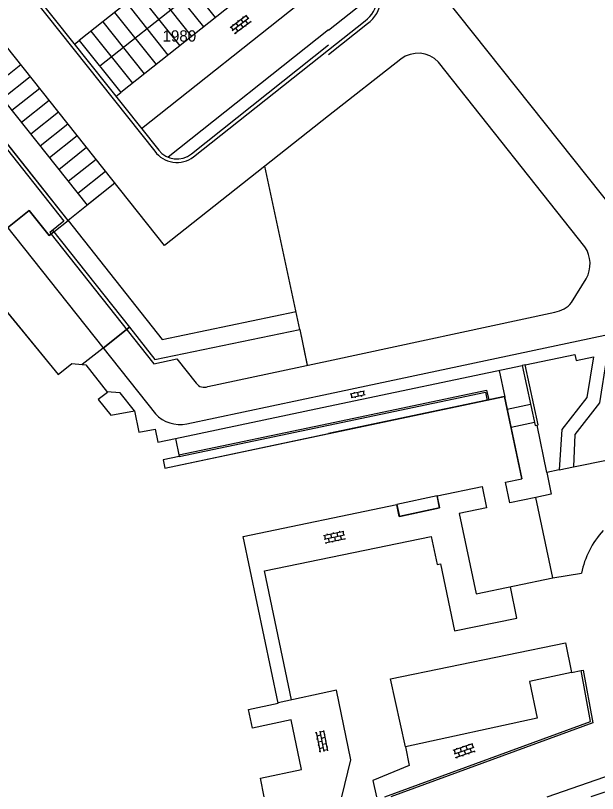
# Model space of a CAD drawing. Extents: x 148816 to 151297, y 399515 to 402500.
# Drawn here: x 150450.2 to 150542.8, y 400500.5 to 400624.4 of the extents above; entities that cross this region are included whole.
import ezdxf

# ---------------------------------------------------------------- set-up
doc = ezdxf.new("R2010")
doc.units = 0
for name, color, linetype in [('B01 Hoofdgebouw  [T] Norm', 7, 'Continuous'), ('B01 hoofgebouw', 7, 'Continuous'), ('B02 Bijgebouw  [T] Norm', 7, 'Continuous'), ('B03 Overig opstal  [D] Norm', 7, 'Continuous'), ('S02 Open verharding  Norm', 7, 'Continuous'), ('T01 Muur  [D] Norm', 7, 'Continuous'), ('T01 Muur  [T] Gem', 7, 'Continuous'), ('T04 Haag heg  [D] Gem', 7, 'Continuous'), ('T09 Insteek water  [D] Norm', 7, 'Continuous'), ('V00 Kant verharding algemeen  [T] Norm', 7, 'Continuous'), ('V00 Kant verharding algemeen secundair  [T] Gem', 7, 'Continuous'), ('V00 Kant verharding algemeen secundair  [T] Norm', 7, 'Continuous'), ('Z01 perceelnummer', 7, 'Continuous')]:
    doc.layers.add(name, color=color, linetype=linetype)

msp = doc.modelspace()

# ---------------------------------------------------------------- linework, layer by layer
at = {"layer": 'B01 Hoofdgebouw  [T] Norm'}
for p, q in [((150458.54, 400591.76), (150424.38, 400634.75)), ((150456.26, 400589.95), (150458.54, 400591.76)), ((150442.19, 400585.22), (150456.96, 400567.22)), ((150468.31, 400574.75), (150472.37, 400569.61)), ((150472.37, 400569.61), (150495.41, 400574.39)), ((150495.41, 400574.39), (150496.6, 400568.68)), ((150464.13, 400571.44), (150460.8, 400568.8)), ((150456.96, 400567.22), (150459.15, 400568.98)), ((150459.15, 400568.98), (150461.34, 400568.74)), ((150461.34, 400568.74), (150464.79, 400564.37)), ((150466.83, 400564.31), (150464.73, 400564.45)), ((150469.13, 400561.45), (150466.83, 400564.31)), ((150528.02, 400563.7), (150500, 400557.81)), ((150530.76, 400550.65), (150528.02, 400563.7)), ((150469.13, 400561.45), (150469.82, 400558.02)), ((150469.82, 400558.02), (150472.38, 400558.54)), ((150472.38, 400558.54), (150472.82, 400556.45)), ((150472.82, 400556.45), (150475.63, 400557.03)), ((150473.95, 400552.33), (150500, 400557.81)), ((150475.63, 400557.03), (150476.23, 400554.17)), ((150476.23, 400554.17), (150473.68, 400553.63)), ((150473.68, 400553.63), (150473.95, 400552.33)), ((150535.7, 400534.84), (150533, 400547.66))]:
    msp.add_line(p, q, dxfattribs=at)
msp.add_lwpolyline([(150489.76, 400500), (150489.14, 400502.95), (150495.71, 400504.35), (150494.03, 400512.23), (150487.87, 400510.91), (150487.23, 400513.88), (150491.99, 400514.88), (150486.41, 400541.41), (150510.85, 400546.54), (150511.27, 400544.63), (150517.64, 400545.98), (150517.26, 400547.89), (150524.45, 400549.39), (150525.16, 400546.02), (150520.79, 400545.1), (150523.48, 400532.31), (150535.7, 400534.84), (150533, 400547.66), (150528.86, 400546.79), (150528.16, 400550.09), (150530.76, 400550.64)], dxfattribs=at)
at = {"layer": 'B01 hoofgebouw'}
for points in [[(150456.26, 400589.95), (150458.53, 400591.76), (150424.38, 400634.75), (150422.68, 400633.4)], [(150456.26, 400589.95), (150455.51, 400589.35), (150452.37, 400593.31), (150448.92, 400590.57), (150442.19, 400585.22)], [(150442.19, 400585.22), (150456.96, 400567.22), (150459.15, 400568.98), (150460.8, 400568.8)], [(150468.31, 400574.75), (150464.13, 400571.44), (150460.8, 400568.8)], [(150468.31, 400574.75), (150472.37, 400569.61), (150495.41, 400574.39), (150496.6, 400568.69)], [(150468.31, 400574.75), (150472.37, 400569.61), (150495.41, 400574.39), (150496.6, 400568.69)], [(150460.8, 400568.8), (150461.34, 400568.74), (150464.79, 400564.37), (150463.33, 400563.22), (150465.34, 400560.74), (150469.13, 400561.45), (150469.82, 400558.02), (150472.38, 400558.54), (150472.82, 400556.45), (150475.63, 400557.03), (150476.23, 400554.17), (150473.68, 400553.63), (150473.95, 400552.33), (150528.02, 400563.7), (150530.76, 400550.64)], [(150489.76, 400500), (150489.14, 400502.95), (150495.71, 400504.35), (150494.03, 400512.23), (150487.87, 400510.91), (150487.23, 400513.88), (150491.99, 400514.88), (150486.41, 400541.41), (150510.85, 400546.54), (150511.27, 400544.63), (150517.64, 400545.98), (150517.26, 400547.89), (150524.45, 400549.39), (150525.16, 400546.02), (150520.79, 400545.1), (150523.48, 400532.31), (150535.7, 400534.84), (150533, 400547.66), (150528.86, 400546.79), (150528.16, 400550.09), (150530.76, 400550.64)], [(150517.28, 400547.8), (150517.64, 400545.98), (150511.24, 400544.64), (150510.86, 400546.48)]]:
    msp.add_lwpolyline(points, dxfattribs=at)
at = {"layer": 'B02 Bijgebouw  [T] Norm'}
for p, q in [((150448.92, 400590.57), (150452.37, 400593.31)), ((150452.37, 400593.31), (150455.51, 400589.35)), ((150455.51, 400589.35), (150456.26, 400589.95)), ((150464.13, 400571.44), (150468.31, 400574.75)), ((150517.28, 400547.8), (150517.64, 400545.98)), ((150511.24, 400544.64), (150510.86, 400546.48))]:
    msp.add_line(p, q, dxfattribs=at)
at = {"layer": 'B03 Overig opstal  [D] Norm'}
msp.add_line((150517.26, 400547.89), (150510.85, 400546.54), dxfattribs=at)
at = {"layer": 'S02 Open verharding  Norm'}
for p, q in [((150484.32, 400622.44), (150486.94, 400624.44)), ((150484.68, 400621.97), (150487.3, 400623.97)), ((150486.03, 400623.75), (150486.39, 400623.27)), ((150486.43, 400624.05), (150486.33, 400624.17)), ((150486.82, 400624.35), (150487.19, 400623.88)), ((150484.44, 400622.53), (150484.8, 400622.06)), ((150484.83, 400622.84), (150484.74, 400622.96)), ((150485.05, 400621.49), (150487.67, 400623.49)), ((150485.23, 400623.14), (150485.6, 400622.66)), ((150485.63, 400623.44), (150485.54, 400623.56)), ((150485.99, 400622.97), (150486.36, 400622.49)), ((150486.76, 400622.79), (150486.85, 400622.67)), ((150487.15, 400623.1), (150486.79, 400623.57)), ((150487.55, 400623.4), (150487.64, 400623.28)), ((150485.17, 400621.58), (150485.26, 400621.46)), ((150485.2, 400622.36), (150485.56, 400621.88)), ((150485.96, 400622.19), (150486.05, 400622.07)), ((150503.46, 400564.13), (150505.7, 400564.61)), ((150504.06, 400564.41), (150504.09, 400564.26)), ((150504.58, 400564.37), (150504.71, 400563.78)), ((150505.04, 400564.62), (150505.07, 400564.47)), ((150505.68, 400563.99), (150505.56, 400564.58)), ((150503.58, 400563.54), (150505.83, 400564.02)), ((150503.73, 400563.57), (150503.6, 400564.16)), ((150504.22, 400563.68), (150504.25, 400563.53)), ((150505.19, 400563.89), (150505.23, 400563.74)), ((150499.19, 400541.6), (150502.41, 400542.3)), ((150500.8, 400541.95), (150500.77, 400542.09)), ((150501.29, 400542.05), (150501.42, 400541.47)), ((150501.78, 400542.16), (150501.75, 400542.31)), ((150502.27, 400542.27), (150502.39, 400541.68)), ((150499.32, 400541.01), (150502.54, 400541.71)), ((150499.34, 400541.63), (150499.46, 400541.04)), ((150499.45, 400540.42), (150502.67, 400541.13)), ((150499.83, 400541.73), (150499.79, 400541.88)), ((150499.95, 400541.15), (150500.08, 400540.56)), ((150500.31, 400541.84), (150500.44, 400541.25)), ((150500.57, 400540.67), (150500.6, 400540.52)), ((150500.93, 400541.36), (150501.06, 400540.78)), ((150501.55, 400540.88), (150501.58, 400540.73)), ((150502.04, 400540.99), (150501.91, 400541.58)), ((150502.52, 400541.1), (150502.55, 400540.95)), ((150499.59, 400540.46), (150499.62, 400540.31)), ((150498.04, 400510.16), (150497.89, 400510.13)), ((150498.01, 400510.31), (150498.67, 400507.08)), ((150498.73, 400509.79), (150498.14, 400509.67)), ((150498.6, 400510.43), (150499.26, 400507.2)), ((150499.22, 400510.4), (150498.63, 400510.28)), ((150499.19, 400510.55), (150499.85, 400507.32)), ((150499.32, 400509.91), (150499.46, 400509.94)), ((150498.24, 400509.18), (150498.09, 400509.15)), ((150498.93, 400508.81), (150498.34, 400508.69)), ((150499.42, 400509.42), (150498.83, 400509.3)), ((150499.52, 400508.93), (150499.66, 400508.97)), ((150519.83, 400507.41), (150522.96, 400508.46)), ((150498.44, 400508.2), (150498.3, 400508.17)), ((150498.64, 400507.22), (150498.49, 400507.19)), ((150498.54, 400507.71), (150499.13, 400507.83)), ((150499.62, 400508.45), (150499.03, 400508.32)), ((150499.82, 400507.47), (150499.23, 400507.35)), ((150499.72, 400507.96), (150499.86, 400507.98)), ((150519.98, 400507.46), (150520.17, 400506.89)), ((150520.02, 400506.84), (150523.15, 400507.89)), ((150520.21, 400506.27), (150523.34, 400507.32)), ((150520.45, 400507.61), (150520.4, 400507.76)), ((150520.92, 400507.77), (150521.11, 400507.2)), ((150521.4, 400507.93), (150521.35, 400508.07)), ((150521.59, 400507.36), (150521.78, 400506.79)), ((150521.87, 400508.09), (150522.06, 400507.52)), ((150522.35, 400508.25), (150522.3, 400508.39)), ((150522.73, 400507.11), (150522.54, 400507.68)), ((150522.82, 400508.41), (150523.01, 400507.84)), ((150523.2, 400507.27), (150523.25, 400507.13)), ((150520.36, 400506.32), (150520.4, 400506.17)), ((150520.64, 400507.04), (150520.83, 400506.48)), ((150521.3, 400506.63), (150521.35, 400506.49)), ((150522.25, 400506.95), (150522.3, 400506.81))]:
    msp.add_line(p, q, dxfattribs=at)
at = {"layer": 'T01 Muur  [D] Norm'}
msp.add_lwpolyline([(150530.83, 400568.64), (150532.89, 400559.09), (150533.37, 400559.19), (150531.31, 400568.74)], close=True, dxfattribs=at)
at = {"layer": 'T01 Muur  [T] Gem'}
msp.add_lwpolyline([(150508.96, 400500), (150541.67, 400511.98), (150540.19, 400520.11), (150540.5, 400520.17), (150542.04, 400511.78), (150509.89, 400500)], dxfattribs=at)
at = {"layer": 'T04 Haag heg  [D] Gem'}
msp.add_lwpolyline([(150509.86, 400518.76), (150537.72, 400524.53), (150538.68, 400519.8), (150531.96, 400518.37), (150533.18, 400512.5), (150512.26, 400507.94)], close=True, dxfattribs=at)
msp.add_lwpolyline([(150502.12, 400500), (150503.54, 400505.91), (150501.24, 400516.98), (150491.97, 400514.98)], dxfattribs=at)
at = {"layer": 'T09 Insteek water  [D] Norm'}
msp.add_lwpolyline([(150534.81, 400500), (150562.15, 400509.5), (150562.84, 400506.96), (150541.72, 400500)], dxfattribs=at)
at = {"layer": 'V00 Kant verharding algemeen  [T] Norm'}
for p, q in [((150409.38, 400681.93), (150472.34, 400602.76)), ((150410.11, 400681.98), (150472.97, 400602.93)), ((150382.38, 400674.32), (150472.45, 400560.96)), ((150473.86, 400587.77), (150405.22, 400674.13)), ((150549.03, 400588.86), (150500, 400650.6)), ((150500, 400629.97), (150470.25, 400606.35)), ((150500, 400622.05), (150507.76, 400628.21)), ((150430.81, 400625.76), (150457.87, 400591.64)), ((150500, 400618.91), (150505.83, 400623.54)), ((150500, 400618.14), (150506.21, 400623.08)), ((150500, 400622.08), (150474.47, 400601.81)), ((150459.56, 400619.79), (150460.32, 400620.4)), ((150460.32, 400620.4), (150466.93, 400612.1)), ((150478.16, 400602.34), (150500, 400619.68)), ((150478.51, 400601.85), (150500, 400618.91)), ((150511.48, 400617.43), (150500, 400608.38)), ((150540.79, 400587.55), (150517.48, 400616.94)), ((150466.16, 400611.49), (150466.93, 400612.1)), ((150500, 400608.38), (150473.86, 400587.77)), ((150495.41, 400574.39), (150489.83, 400600.36)), ((150465.98, 400597.68), (150458.54, 400591.76)), ((150457.87, 400591.64), (150455.62, 400589.85)), ((150458.53, 400591.76), (150473.54, 400572.81)), ((150456.06, 400590.2), (150468.31, 400574.75)), ((150455.62, 400589.85), (150472.19, 400568.93)), ((150538.67, 400578.69), (150541, 400582.46)), ((150473.54, 400572.81), (150494.82, 400577.23)), ((150500, 400569.42), (150536.02, 400577.15)), ((150500, 400564.15), (150548.48, 400574.45)), ((150531.31, 400568.74), (150539.2, 400570.39)), ((150472.19, 400568.93), (150475.84, 400569.71)), ((150475.84, 400569.71), (150478.94, 400565.83)), ((150480.78, 400565.29), (150500, 400569.42)), ((150500, 400562.16), (150530.83, 400568.64)), ((150527.15, 400567.86), (150528.04, 400563.62)), ((150500, 400559.43), (150525.15, 400564.71)), ((150500, 400559.17), (150524.96, 400564.42)), ((150524.96, 400564.42), (150525.23, 400563.11)), ((150525.15, 400564.71), (150525.48, 400563.17)), ((150477.43, 400559.35), (150500, 400564.15)), ((150475.63, 400557.03), (150500, 400562.16)), ((150528.43, 400561.73), (150532.15, 400562.51)), ((150476.17, 400554.43), (150500, 400559.43)), ((150529.04, 400558.82), (150532.78, 400559.61)), ((150476.23, 400554.17), (150500, 400559.17)), ((150535.7, 400534.84), (150540.25, 400535.6)), ((150538.68, 400519.8), (150540.19, 400520.11))]:
    msp.add_line(p, q, dxfattribs=at)
for points in [[(150406.16, 400672.95), (150401.73, 400669.46), (150461.57, 400594.17)], [(150548.9, 400572.47), (150544.93, 400571.67), (150545.39, 400570.17), (150544.24, 400569.82), (150543.1, 400562.71), (150539.21, 400557.69), (150538.96, 400552.5), (150544.49, 400553.64)], [(150539.2, 400570.39), (150539.41, 400569.47), (150542.15, 400570.04), (150541.11, 400563.57), (150537.15, 400558.46), (150536.7, 400552.04), (150534.72, 400551.62), (150533.18, 400559.15)], [(150494.12, 400515.44), (150489.78, 400535.95), (150516.35, 400541.46), (150517.27, 400536.98), (150517.8, 400537.09), (150520.05, 400526.4), (150529.95, 400528.46), (150528.95, 400533.44)], [(150512.26, 400507.94), (150512.84, 400504.96), (150507.04, 400502.62), (150507.61, 400500)]]:
    msp.add_lwpolyline(points, dxfattribs=at)
for centre, radius, start, end in [((150502.87, 400627.49), 4.94, 306.8477, 36.2863), ((150502.87, 400627.49), 5.54, 307.1144, 36.324), ((150514.21, 400613.87), 4.49, 43.216, 127.4464), ((150475.87, 400605.35), 4.38, 216.2265, 306.9936), ((150475.86, 400605.24), 3.7, 218.4933, 308.4462), ((150536.76, 400584.83), 4.86, 330.7688, 33.9563), ((150535.29, 400581.45), 4.37, 279.6094, 320.715), ((150480.2, 400566.72), 1.54, 215.2535, 292.0349), ((150476.39, 400564.64), 5.39, 223.0207, 281.1479), ((150553.91, 400532.9), 13.92, 137.1456, 168.8554)]:
    msp.add_arc(centre, radius, start, end, dxfattribs=at)
at = {"layer": 'V00 Kant verharding algemeen secundair  [T] Gem'}
for p, q in [((150492.31, 400645.8), (150460.32, 400620.4)), ((150495.58, 400641.69), (150463.6, 400616.28)), ((150498.92, 400637.5), (150466.93, 400612.1)), ((150482, 400624.04), (150475.39, 400632.35)), ((150480.12, 400622.54), (150473.51, 400630.85)), ((150478.24, 400621.05), (150471.63, 400629.35)), ((150476.36, 400619.55), (150469.75, 400627.86)), ((150474.48, 400618.06), (150467.87, 400626.36)), ((150472.6, 400616.57), (150465.99, 400624.87)), ((150470.72, 400615.07), (150464.11, 400623.38)), ((150468.84, 400613.57), (150462.23, 400621.88)), ((150451.02, 400616.5), (150446.61, 400612.99)), ((150452.52, 400614.62), (150448.1, 400611.11)), ((150454.02, 400612.73), (150449.6, 400609.23)), ((150455.51, 400610.85), (150451.1, 400607.34)), ((150457.01, 400608.97), (150452.59, 400605.46)), ((150458.5, 400607.09), (150454.09, 400603.58)), ((150460, 400605.21), (150455.58, 400601.7)), ((150461.49, 400603.33), (150457.08, 400599.82)), ((150462.99, 400601.44), (150458.58, 400597.93)), ((150464.49, 400599.56), (150460.07, 400596.05)), ((150465.98, 400597.68), (150461.57, 400594.17))]:
    msp.add_line(p, q, dxfattribs=at)
at = {"layer": 'V00 Kant verharding algemeen secundair  [T] Norm'}
for p, q in [((150536.7, 400552.04), (150538.96, 400552.5)), ((150534.72, 400551.62), (150535.42, 400548.16)), ((150535.42, 400548.16), (150533, 400547.66))]:
    msp.add_line(p, q, dxfattribs=at)

# ---------------------------------------------------------------- texts
at = {"layer": 'Z01 perceelnummer'}
msp.add_text('1980', height=1.8, dxfattribs=at).set_placement((150473.57, 400620.21))

doc.saveas('drawing.dxf')
